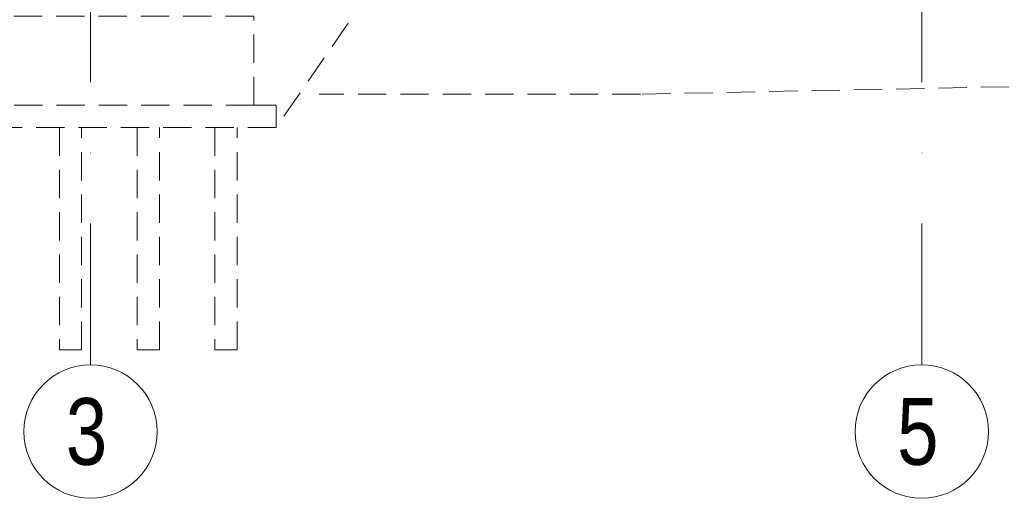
# Model space of a CAD drawing. Header units: millimetres. Extents: x -13532 to 2392, y -5241 to 5322.
# Tile 329 of 401: x -4483 to -4040, y 4364 to 4580. Entities that reach past the tile are written whole.
import ezdxf

# ---------------------------------------------------------------- set-up
doc = ezdxf.new("R2010")
doc.units = ezdxf.units.MM
doc.linetypes.add('DASHED', pattern=[19.05, 12.7, -6.35])
doc.linetypes.add('KRESKAKROPKA2', pattern=[12.7, 6.35, -3.175, 0, -3.175])
doc.layers.add('cz-sr', color=150, linetype='Continuous', lineweight=15)
doc.layers.add('LINII', color=7, linetype='Continuous', lineweight=15)
doc.layers.add('OSI', color=7, linetype='KRESKAKROPKA2', lineweight=5, true_color=0x7f7f7f)
doc.layers.add('wymiary', color=7, linetype='Continuous', lineweight=5, true_color=0x7f7f7f)
doc.styles.add('ARIAL', font='arial.ttf', dxfattribs={"width": 0.8})

# ---------------------------------------------------------------- blocks, each defined once
blk = doc.blocks.new('dfdsfsdf')
at = {"layer": 'cz-sr', "linetype": 'DASHED'}
for points in [[(-3328.28, 4531.14), (-3328.28, 4431.14), (-3338.28, 4431.14), (-3338.28, 4531.14)], [(-3293.28, 4531.14), (-3293.28, 4431.14), (-3303.28, 4431.14), (-3303.28, 4531.14)], [(-3258.28, 4531.14), (-3258.28, 4431.14), (-3268.28, 4431.14), (-3268.28, 4531.14)], [(-3223.28, 4531.14), (-3223.28, 4431.14), (-3233.28, 4431.14), (-3233.28, 4531.14)], [(-3188.28, 4531.14), (-3188.28, 4431.14), (-3198.28, 4431.14), (-3198.28, 4531.14)]]:
    blk.add_lwpolyline(points, dxfattribs=at)

msp = doc.modelspace()

# ---------------------------------------------------------------- linework, layer by layer
at = {"layer": 'cz-sr', "linetype": 'DASHED'}
msp.add_line((-4335.2357, 4578.0389), (-4367.7043, 4531.1398), dxfattribs=at)
for points in [[(-4203.0154, 4546.1287), (-3569.9294, 4558.7904), (-3537.0364, 4591.6834), (-3468.6251, 4591.6834)], [(-4203.8152, 4546.1207), (-4348.339, 4546.1207)], [(-4377.7043, 4541.1398), (-4367.7043, 4541.1398), (-4367.7043, 4531.1398), (-4552.7043, 4531.1398), (-4552.7043, 4541.1398), (-4542.7043, 4541.1398)]]:
    msp.add_lwpolyline(points, dxfattribs=at)
msp.add_lwpolyline([(-4377.7043, 4581.1398), (-4542.7043, 4581.1398), (-4542.7043, 4541.1398), (-4377.7043, 4541.1398)], close=True, dxfattribs=at)
at = {"layer": 'OSI', "linetype": 'KRESKAKROPKA2', "ltscale": 10}
for p, q in [((-4451.2109, 4424.3862), (-4451.2109, 5322.1171)), ((-4077.2109, 4424.3862), (-4077.2109, 5322.1171))]:
    msp.add_line(p, q, dxfattribs=at)

# ---------------------------------------------------------------- block references
at = {"layer": 'wymiary', "xscale": -1}
msp.add_blockref('dfdsfsdf', (-7723.4837, 0), dxfattribs=at)

# ---------------------------------------------------------------- texts
at = {"layer": 'LINII', "char_height": 30, "width": 34.472562, "attachment_point": 3, "style": 'ARIAL', "bg_fill": 2}
for s, insert in [('3', (-4443.6775, 4409.443)), ('5', (-4069.6775, 4409.443))]:
    msp.add_mtext(s, dxfattribs=dict(at, insert=insert))

# ---------------------------------------------------------------- next in the draw order: linework, layer by layer
at = {"layer": 'OSI', "linetype": 'Continuous'}
for centre in [(-4451.2109, 4394.3847), (-4077.2109, 4394.3847)]:
    msp.add_circle(centre, 30, dxfattribs=at)

doc.saveas('drawing.dxf')
